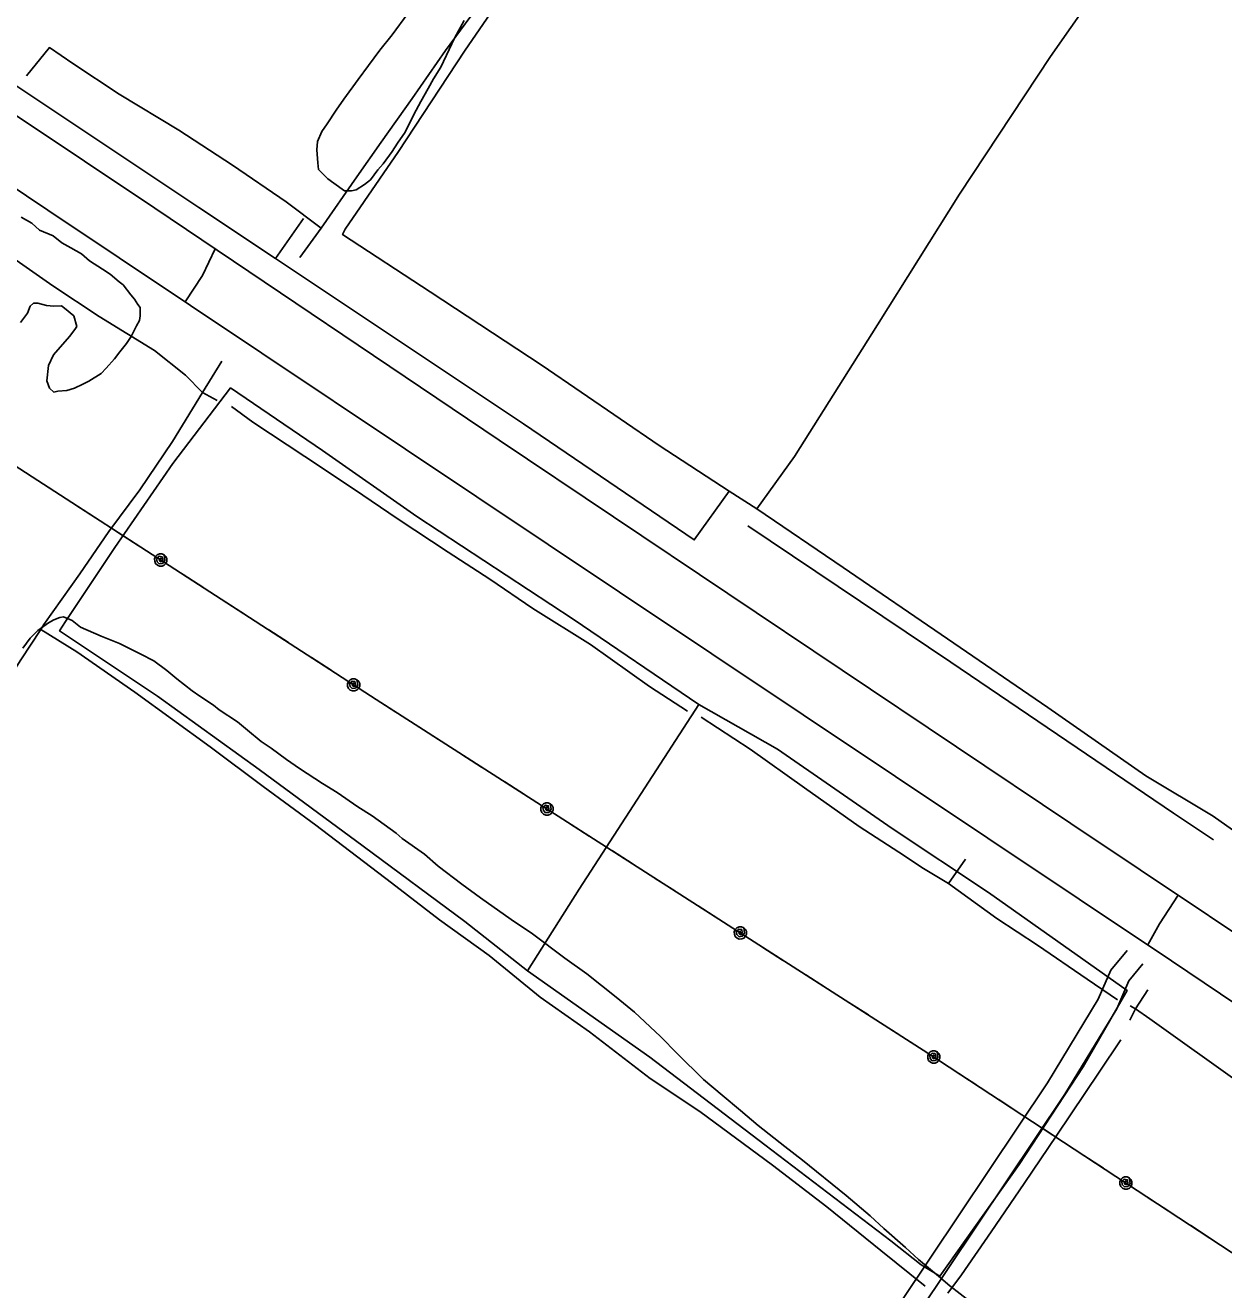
# Model space of a CAD drawing. Extents: x 3535183 to 3573198, y 534952 to 560562.
# Drawn here: x 3546498 to 3548241, y 541279 to 543117 of the extents above; entities that cross this region are included whole.
import ezdxf

# ---------------------------------------------------------------- set-up
doc = ezdxf.new("R2010")
doc.units = 0
for name, color, linetype in [('V-DTCH-CNTR', 7, 'Continuous'), ('V-ROAD-CNTR', 7, 'Continuous'), ('V-SITE-VEGE', 7, 'Continuous'), ('V-TOPO-SHOR', 7, 'Continuous'), ('V-UTIL-LINE', 7, 'Continuous')]:
    doc.layers.add(name, color=color, linetype=linetype)

msp = doc.modelspace()

# ---------------------------------------------------------------- linework, layer by layer
at = {"layer": 'V-DTCH-CNTR'}
for p, q in [((3546862.1, 542778.3), (3546902.8, 542836.3)), ((3547477.5, 542130.2), (3547592.1, 542064.8))]:
    msp.add_line(p, q, dxfattribs=at)
for points in [[(3546963.6, 542821.1), (3547040.9, 542933.9), (3547137, 543079.6), (3547239.3, 543228.8), (3547359.9, 543393.2), (3547485.6, 543566.8), (3547543.8, 543645.7), (3547656, 543794), (3547768.6, 543955.5), (3547879.8, 544111.4), (3548011.7, 544300.2), (3548148, 544506.5), (3548151.7, 544512.1)], [(3547539.9, 543640.4), (3547697.1, 543540.6), (3547869.1, 543429.1), (3548031.5, 543330.3), (3548129.9, 543273.7), (3547988.7, 543072), (3547856.5, 542871.8), (3547737.5, 542681.7), (3547616.7, 542490.6), (3547561.8, 542414.6), (3547522, 542440.3), (3547419.9, 542506.4), (3547249.7, 542622.7), (3547087.3, 542730), (3546959.7, 542813), (3546963.6, 542821.1)], [(3546235.2, 543194), (3546456.4, 543048.3), (3546750.9, 542852.4), (3546862.1, 542778.3), (3546959.6, 542713.3), (3547222.6, 542537.8), (3547471.1, 542369.2), (3547522, 542440.3)], [(3546556.8, 542250.8), (3546628.5, 542358.3), (3546712.9, 542480.2), (3546797, 542590.2), (3546930.8, 542499.2), (3547067.5, 542403.5), (3547295, 542254), (3547477.5, 542130.2), (3547303.7, 541861.3), (3547228.7, 541742.8), (3547406.6, 541617.5), (3547573.5, 541489.8), (3547756.6, 541350.4), (3547801.1, 541315.6), (3547827.9, 541298.8), (3547943.3, 541461.3), (3548036.6, 541603.2), (3548100.2, 541714.4), (3547898.9, 541856.6), (3547758.9, 541949.9), (3547592.1, 542064.8)], [(3547561.8, 542414.6), (3547687.5, 542329.2), (3547839.4, 542225.6), (3547985.2, 542125.7), (3548127.7, 542026.3)], [(3546556.8, 542250.8), (3546548.4, 542236.9), (3546690.8, 542142.2), (3546838.5, 542035.3), (3546989.6, 541924), (3547137.4, 541814.7), (3547228.7, 541742.8)], [(3548127.7, 542026.3), (3548225.5, 541967.8), (3548261.7, 541942), (3548309.3, 541908.1), (3548424.6, 541830.7), (3548601.8, 541710.9), (3548721.3, 541628.1), (3548835, 541552.5), (3548972.3, 541459.4), (3549126.8, 541358.8), (3549274.4, 541261.9), (3549395.6, 541177.3), (3549496.7, 541115.2), (3549667.1, 540999.1), (3549835.9, 540884.9), (3549947.9, 540812.8), (3550001.6, 540783.8), (3549967.2, 540726), (3549937.3, 540679.7)]]:
    msp.add_lwpolyline(points, dxfattribs=at)
at = {"layer": 'V-ROAD-CNTR'}
for points in [[(3543976.6, 544563.9), (3544651.1, 544110.1), (3545065.9, 543834.9), (3545503, 543540.9), (3545961.1, 543231.8), (3546531.4, 542848.5), (3547362.3, 542293.1), (3548165, 541757.3), (3549034.6, 541171.4), (3549597.1, 540797), (3550120.9, 540437.2)], [(3543991.5, 544554), (3544623.3, 544186.4), (3544863.3, 544043.7), (3545040.7, 543940.1), (3545124.3, 543891.6), (3545325.2, 543765.2), (3545623.2, 543566.1), (3545989.5, 543318.1), (3546277.5, 543124.7), (3546686.9, 542851.7), (3547187.4, 542514.1), (3548018.7, 541957), (3548822, 541419.9), (3549459.9, 540989.3), (3550011.9, 540624), (3550286.6, 540438.4)], [(3546730.9, 542715.2), (3546755.9, 542753.4), (3546774.6, 542792.5)], [(3548130.4, 541780.4), (3548147.3, 541811.2), (3548174.5, 541852.8)], [(3547772, 541262.3), (3547984.6, 541579.9), (3548058.4, 541701.6), (3548076.8, 541744), (3548100.3, 541772.2)], [(3547796.9, 541245.6), (3548009.9, 541563.7), (3548085.2, 541687.8), (3548102.7, 541728.1), (3548123.3, 541753)]]:
    msp.add_lwpolyline(points, dxfattribs=at)
at = {"layer": 'V-SITE-VEGE'}
for p, q in [((3546492.5, 542838.3), (3546508.1, 542829.6)), ((3546508.1, 542829.6), (3546519.2, 542819.7)), ((3546519.2, 542819.7), (3546539.2, 542811.1)), ((3546539.2, 542811.1), (3546551.5, 542801.2)), ((3546551.5, 542801.2), (3546564.9, 542793.6)), ((3546564.9, 542793.6), (3546580.4, 542784.9)), ((3546580.4, 542784.9), (3546591.6, 542775)), ((3546591.6, 542775), (3546610.5, 542763)), ((3546610.5, 542763), (3546621.7, 542755.3)), ((3546621.7, 542755.3), (3546635.1, 542744.4)), ((3546635.1, 542744.4), (3546640.6, 542740)), ((3546640.6, 542740), (3546651.8, 542725.7)), ((3546510.2, 542713.4), (3546505.8, 542708.9)), ((3546516.9, 542713.4), (3546510.2, 542713.4)), ((3546529.1, 542710.2), (3546516.9, 542713.4)), ((3546540.1, 542709.2), (3546529.1, 542710.2)), ((3546651.8, 542725.7), (3546657.4, 542719.1)), ((3546657.4, 542719.1), (3546661.9, 542711.4)), ((3546661.9, 542711.4), (3546665.3, 542707)), ((3546501.5, 542698.9), (3546491.6, 542685.5)), ((3546505.8, 542708.9), (3546501.5, 542698.9)), ((3546551.2, 542709.3), (3546540.1, 542709.2)), ((3546555.7, 542706), (3546551.2, 542709.3)), ((3546569.1, 542695.1), (3546555.7, 542706)), ((3546573.6, 542679.6), (3546569.1, 542695.1)), ((3546665.4, 542694.8), (3546664.3, 542688.2)), ((3546665.3, 542707), (3546665.4, 542694.8)), ((3546562.7, 542665.1), (3546570.3, 542675.2)), ((3546570.3, 542675.2), (3546573.6, 542679.6)), ((3546660, 542680.4), (3546652.4, 542664.8)), ((3546664.3, 542688.2), (3546660, 542680.4)), ((3546539.7, 542638.3), (3546562.7, 542665.1)), ((3546645.8, 542654.8), (3546636, 542642.5)), ((3546652.4, 542664.8), (3546645.8, 542654.8)), ((3546532.1, 542622.8), (3546539.7, 542638.3)), ((3546636, 542642.5), (3546628.3, 542632.5)), ((3546530, 542600.6), (3546532.1, 542622.8)), ((3546616.2, 542619.1), (3546608.6, 542611.3)), ((3546628.3, 542632.5), (3546616.2, 542619.1)), ((3546533.5, 542589.6), (3546530, 542600.6)), ((3546590.9, 542600.1), (3546582.1, 542595.5)), ((3546608.6, 542611.3), (3546590.9, 542600.1)), ((3546540.2, 542584.1), (3546533.5, 542589.6)), ((3546545.7, 542585.3), (3546540.2, 542584.1)), ((3546559, 542586.5), (3546545.7, 542585.3)), ((3546570, 542589.9), (3546559, 542586.5)), ((3546582.1, 542595.5), (3546570, 542589.9)), ((3546532.1, 542248.5), (3546539.8, 542253)), ((3546539.8, 542253), (3546548.6, 542256.4)), ((3546548.6, 542256.4), (3546554.1, 542257.6)), ((3546554.1, 542257.6), (3546566.4, 542252.2)), ((3546566.4, 542252.2), (3546578.6, 542242.3)), ((3546505.7, 542226.2), (3546516.7, 542237.3)), ((3546516.7, 542237.3), (3546532.1, 542248.5)), ((3546578.6, 542242.3), (3546608.6, 542229.3)), ((3546494.8, 542211.7), (3546505.7, 542226.2)), ((3546608.6, 542229.3), (3546635.3, 542218.5)), ((3546635.3, 542218.5), (3546666.4, 542203.2)), ((3546666.4, 542203.2), (3546685.4, 542193.4)), ((3546685.4, 542193.4), (3546704.3, 542179.2)), ((3546704.3, 542179.2), (3546718.8, 542167.2)), ((3546718.8, 542167.2), (3546741.1, 542149.6)), ((3546741.1, 542149.6), (3546752.2, 542142)), ((3546752.2, 542142), (3546772.3, 542128.9)), ((3546772.3, 542128.9), (3546780.1, 542122.3)), ((3546780.1, 542122.3), (3546806.8, 542104.8)), ((3546806.8, 542104.8), (3546821.3, 542092.8)), ((3546821.3, 542092.8), (3546841.4, 542076.4)), ((3546841.4, 542076.4), (3546855.9, 542066.5)), ((3546855.9, 542066.5), (3546878.2, 542050.1)), ((3546878.2, 542050.1), (3546897.1, 542037)), ((3546897.1, 542037), (3546930.5, 542015.1)), ((3546930.5, 542015.1), (3546951.7, 542002)), ((3546951.7, 542002), (3546981.8, 541981.3)), ((3546981.8, 541981.3), (3547002.9, 541968.2)), ((3547002.9, 541968.2), (3547037.5, 541943)), ((3547037.5, 541943), (3547046.4, 541935.4)), ((3547046.4, 541935.4), (3547078.7, 541912.4)), ((3547078.7, 541912.4), (3547098.8, 541894.9)), ((3547098.8, 541894.9), (3547133.3, 541868.6)), ((3547133.3, 541868.6), (3547160.1, 541848.9)), ((3547160.1, 541848.9), (3547204.7, 541817.2)), ((3547204.7, 541817.2), (3547235.9, 541796.4)), ((3547235.9, 541796.4), (3547282.7, 541761.4)), ((3547282.7, 541761.4), (3547315, 541738.4)), ((3547315, 541738.4), (3547357.4, 541704.5)), ((3547357.4, 541704.5), (3547384.1, 541682.6)), ((3547384.1, 541682.6), (3547422.1, 541647.5)), ((3547422.1, 541647.5), (3547446.7, 541622.3)), ((3547446.7, 541622.3), (3547484.6, 541584.9)), ((3547484.6, 541584.9), (3547511.4, 541561.9)), ((3547511.4, 541561.9), (3547538.2, 541540)), ((3547538.2, 541540), (3547563.9, 541518.1)), ((3547563.9, 541518.1), (3547602.9, 541487.5)), ((3547602.9, 541487.5), (3547628.5, 541467.8)), ((3547628.5, 541467.8), (3547692.1, 541416.3)), ((3547692.1, 541416.3), (3547726.7, 541386.7)), ((3547726.7, 541386.7), (3547746.8, 541368.1)), ((3547746.8, 541368.1), (3547778, 541340.7)), ((3547778, 541340.7), (3547797, 541323.1)), ((3547797, 541323.1), (3547826, 541299)), ((3547826, 541299), (3547842.7, 541284.8)), ((3547842.7, 541284.8), (3547872.8, 541261.8))]:
    msp.add_line(p, q, dxfattribs=at)
msp.add_lwpolyline([(3547136.6, 543124.2), (3547122.4, 543098.6), (3547114.8, 543081.9), (3547102.8, 543056.3), (3547091.9, 543039.6), (3547084.3, 543025.2), (3547073.4, 543006.3), (3547066.9, 542994), (3547056, 542972.9), (3547050.5, 542961.8), (3547039.6, 542946.2), (3547032, 542933.9), (3547018.8, 542916.1), (3547011.2, 542907.2), (3547000.2, 542892.7), (3546991.4, 542886), (3546979.3, 542878.1), (3546972.7, 542876.9), (3546962.7, 542876.8), (3546947.1, 542887.8), (3546938.2, 542894.3), (3546924.8, 542907.5), (3546923.6, 542917.5), (3546922.3, 542936.3), (3546923.3, 542948.5), (3546929.8, 542962.9), (3546937.5, 542974.1), (3546950.6, 542994.1), (3546961.5, 543009.7), (3546982.3, 543038.7), (3546997.6, 543058.7), (3547014, 543081), (3547031.6, 543103.3), (3547054.5, 543134.5)], dxfattribs=at)
at = {"layer": 'V-TOPO-SHOR'}
for p, q in [((3546777.6, 542572.1), (3546755.9, 542583.4)), ((3548112.7, 541687.5), (3548130.5, 541715)), ((3548112.7, 541687.5), (3548133.1, 541673))]:
    msp.add_line(p, q, dxfattribs=at)
for points in [[(3546928.5, 542822.4), (3546980.5, 542896.9), (3547016, 542947.3), (3547061.1, 543011.1), (3547109.2, 543080.6), (3547167.9, 543160.5), (3547235.7, 543255), (3547280.3, 543325.9), (3547362.6, 543442.3), (3547409.9, 543502.1), (3547488.3, 543611.8)], [(3546500.2, 543043.7), (3546533.5, 543084.8), (3546567.4, 543061.6), (3546635.1, 543017), (3546721.6, 542965), (3546799.6, 542913.9), (3546877.6, 542860.5), (3546928.5, 542822.4), (3546897.4, 542780)], [(3546379.8, 542847.2), (3546425.9, 542815.1), (3546485, 542776.1), (3546538.4, 542738.8), (3546606, 542694.1), (3546686.2, 542644.8), (3546731.3, 542608.6), (3546755.9, 542583.4), (3546784.4, 542629.3)], [(3546755.9, 542583.4), (3546712.5, 542512.2), (3546665.1, 542442.1), (3546620, 542381.4), (3546577.9, 542319.8), (3546525.5, 542246.1), (3546521.2, 542239.2), (3546573.2, 542206.3), (3546657.6, 542148.1), (3546767.3, 542068.5), (3546844.3, 542010.7), (3546921, 541954.5), (3547031.1, 541870.8), (3547100.7, 541817.1), (3547173, 541765), (3547247, 541704.4), (3547318.8, 541654), (3547407.1, 541586.2), (3547479.1, 541538.5), (3547585, 541460.2), (3547663.9, 541399.7), (3547742.1, 541336.2), (3547806.5, 541284.3)], [(3547461.4, 542120.3), (3547406.1, 542156.1), (3547320.3, 542217.4), (3547236.5, 542269.6), (3547173.6, 542312.2), (3547113.4, 542351.6), (3547040.6, 542399.6), (3546975.7, 542443.5), (3546905.1, 542490.7), (3546829.5, 542540.3), (3546798.4, 542563.3)], [(3547548.8, 542389.6), (3547843.9, 542191.4), (3548167.8, 541972.2), (3548226.1, 541933.3)], [(3546521.2, 542239.2), (3546492.1, 542194.7), (3546460, 542145.2), (3546415.5, 542088.3), (3546382.3, 542034.7), (3546345.3, 541985.7), (3546314.3, 541941.2), (3546276.3, 541885.1), (3546258.8, 541859.3), (3546241.5, 541834.8), (3546216.1, 541799.6), (3546185.4, 541754.3), (3546175.1, 541739.4)], [(3547840.4, 541869.8), (3547804.1, 541891.4), (3547768.6, 541915.4), (3547710.7, 541952.5), (3547631.5, 542008.7), (3547552.3, 542064.8), (3547481.1, 542111.7)], [(3548086.4, 541700.7), (3548042.4, 541730.9), (3547970.1, 541780.3), (3547911, 541818.8), (3547840.4, 541869.8), (3547865.2, 541905.3)], [(3548104.2, 541671.1), (3548112.7, 541687.5), (3548104.5, 541692.1)], [(3548133.1, 541673), (3548266.9, 541577.5), (3548438.3, 541466.6), (3548651.2, 541323.7), (3548876.8, 541172.6), (3548993.8, 541092.5), (3549081.9, 541037.8)], [(3547839.5, 541274.1), (3547859.4, 541300.9), (3547902.5, 541363.5), (3547950.5, 541433.6), (3547998.3, 541504), (3548059.7, 541595.3), (3548091, 541642.5)]]:
    msp.add_lwpolyline(points, dxfattribs=at)
at = {"layer": 'V-UTIL-LINE'}
for points in [[(3544608.4, 543688.9), (3545439, 543153.1), (3547008.8, 542137.1), (3547810.5, 541623.3), (3548646.2, 541075.1), (3549479.5, 540534.4), (3549639, 540433.6)], [(3546509.8, 542460), (3546538.4, 542441.6)], [(3546572, 542419.8), (3546600.5, 542401.4)], [(3546634.1, 542379.6), (3546662.6, 542361.2)], [(3546695.4, 542340), (3546695.3, 542342.8), (3546693.4, 542341.4), (3546693.6, 542338.7), (3546696.2, 542337.4), (3546698.2, 542340.2), (3546697.3, 542344.8), (3546693.1, 542345.4), (3546689.4, 542342.1), (3546690.2, 542337.6), (3546693.3, 542334.4), (3546698.1, 542335), (3546701.4, 542339.4), (3546700.3, 542347.5), (3546697, 542348.8), (3546693.5, 542348.8), (3546690.3, 542347.4), (3546687.8, 542344.9), (3546686.5, 542341.6), (3546686.6, 542338.1), (3546688, 542334.9), (3546690.5, 542332.4), (3546693.7, 542331.1), (3546697.3, 542331.2), (3546700.5, 542332.6), (3546702.9, 542335.1), (3546704.2, 542338.3), (3546704.2, 542341.8), (3546702.8, 542345.1), (3546700.3, 542347.5)], [(3546728.1, 542318.8), (3546756.7, 542300.3)], [(3546790.2, 542278.6), (3546818.8, 542260.1)], [(3546852.4, 542238.4), (3546880.9, 542219.9)], [(3546914.5, 542198.1), (3546943, 542179.7)], [(3546975.8, 542158.5), (3546975.7, 542161.4), (3546973.8, 542160), (3546974, 542157.2), (3546976.6, 542155.9), (3546978.6, 542158.7), (3546977.7, 542163.3), (3546973.5, 542163.9), (3546969.8, 542160.7), (3546970.6, 542156.1), (3546973.7, 542153), (3546978.5, 542153.5), (3546981.8, 542158), (3546980.7, 542166), (3546977.4, 542167.3), (3546973.9, 542167.3), (3546970.7, 542165.9), (3546968.2, 542163.4), (3546966.9, 542160.1), (3546967, 542156.6), (3546968.4, 542153.4), (3546970.9, 542150.9), (3546974.1, 542149.6), (3546977.7, 542149.7), (3546980.9, 542151.1), (3546983.3, 542153.6), (3546984.6, 542156.9), (3546984.6, 542160.4), (3546983.2, 542163.6), (3546980.7, 542166)], [(3547008.5, 542137.3), (3547008.8, 542137.1), (3547037.1, 542118.9)], [(3547070.8, 542097.4), (3547099.4, 542079)], [(3547133.1, 542057.4), (3547161.7, 542039.1)], [(3547195.4, 542017.5), (3547224, 541999.2)], [(3547256.9, 541978.1), (3547256.8, 541981), (3547254.9, 541979.6), (3547255.1, 541976.9), (3547257.7, 541975.6), (3547259.7, 541978.3), (3547258.8, 541982.9), (3547254.6, 541983.5), (3547250.9, 541980.3), (3547251.7, 541975.8), (3547254.8, 541972.6), (3547259.6, 541973.2), (3547262.9, 541977.6), (3547261.7, 541985.7), (3547258.5, 541987), (3547255, 541986.9), (3547251.7, 541985.5), (3547249.3, 541983), (3547248, 541979.7), (3547248.1, 541976.2), (3547249.5, 541973), (3547252, 541970.5), (3547255.3, 541969.3), (3547258.8, 541969.3), (3547262, 541970.7), (3547264.5, 541973.3), (3547265.7, 541976.5), (3547265.7, 541980), (3547264.3, 541983.3), (3547261.7, 541985.7)], [(3547289.7, 541957.1), (3547318.3, 541938.7)], [(3547352, 541917.2), (3547380.6, 541898.8)], [(3547414.3, 541877.2), (3547442.9, 541858.9)], [(3547476.6, 541837.3), (3547505.2, 541818.9)], [(3547538.1, 541797.9), (3547538, 541800.8), (3547536.1, 541799.4), (3547536.3, 541796.6), (3547538.9, 541795.3), (3547540.9, 541798.1), (3547540, 541802.7), (3547535.8, 541803.3), (3547532.1, 541800.1), (3547532.9, 541795.5), (3547536.1, 541792.4), (3547540.8, 541793), (3547544.1, 541797.4), (3547542.9, 541805.5), (3547539.7, 541806.8), (3547536.2, 541806.7), (3547532.9, 541805.3), (3547530.5, 541802.8), (3547529.2, 541799.5), (3547529.3, 541796), (3547530.7, 541792.8), (3547533.2, 541790.3), (3547536.5, 541789), (3547540, 541789.1), (3547543.2, 541790.5), (3547545.7, 541793), (3547546.9, 541796.3), (3547546.9, 541799.8), (3547545.5, 541803), (3547542.9, 541805.5)], [(3547570.9, 541776.9), (3547599.5, 541758.5)], [(3547633.2, 541736.9), (3547661.9, 541718.6)], [(3547695.5, 541697), (3547724.2, 541678.7)], [(3547757.8, 541657.1), (3547786.5, 541638.7)], [(3547819.2, 541617.6), (3547819.2, 541620.5), (3547817.3, 541619.1), (3547817.4, 541616.3), (3547820, 541615), (3547822, 541617.8), (3547821.2, 541622.4), (3547817, 541623), (3547813.3, 541619.8), (3547814, 541615.3), (3547817.1, 541612.1), (3547821.9, 541612.6), (3547825.2, 541617), (3547824.2, 541625.1), (3547820.9, 541626.4), (3547817.4, 541626.4), (3547814.2, 541625), (3547811.7, 541622.5), (3547810.4, 541619.3), (3547810.4, 541615.8), (3547811.8, 541612.5), (3547814.3, 541610.1), (3547817.5, 541608.8), (3547821.1, 541608.8), (3547824.3, 541610.2), (3547826.8, 541612.7), (3547828.1, 541615.9), (3547828, 541619.4), (3547826.7, 541622.7), (3547824.2, 541625.1)], [(3547851.8, 541596.2), (3547880.3, 541577.6)], [(3547913.7, 541555.6), (3547942.1, 541537)], [(3547975.6, 541515), (3548004, 541496.4)], [(3548037.5, 541474.4), (3548065.9, 541455.8)], [(3548098.5, 541434.4), (3548098.4, 541437.3), (3548096.6, 541435.9), (3548096.7, 541433.1), (3548099.3, 541431.8), (3548101.3, 541434.6), (3548100.5, 541439.2), (3548096.2, 541439.8), (3548092.6, 541436.6), (3548093.3, 541432.1), (3548096.4, 541428.9), (3548101.2, 541429.4), (3548104.5, 541433.8), (3548103.4, 541441.9), (3548100.2, 541443.2), (3548096.7, 541443.2), (3548093.4, 541441.8), (3548091, 541439.3), (3548089.7, 541436.1), (3548089.7, 541432.6), (3548091.1, 541429.3), (3548093.6, 541426.9), (3548096.8, 541425.6), (3548100.3, 541425.6), (3548103.6, 541427), (3548106, 541429.5), (3548107.3, 541432.7), (3548107.3, 541436.2), (3548105.9, 541439.5), (3548103.4, 541441.9)], [(3548131.1, 541413), (3548159.5, 541394.4)], [(3548193, 541372.4), (3548221.4, 541353.8)]]:
    msp.add_lwpolyline(points, dxfattribs=at)

doc.saveas('drawing.dxf')
